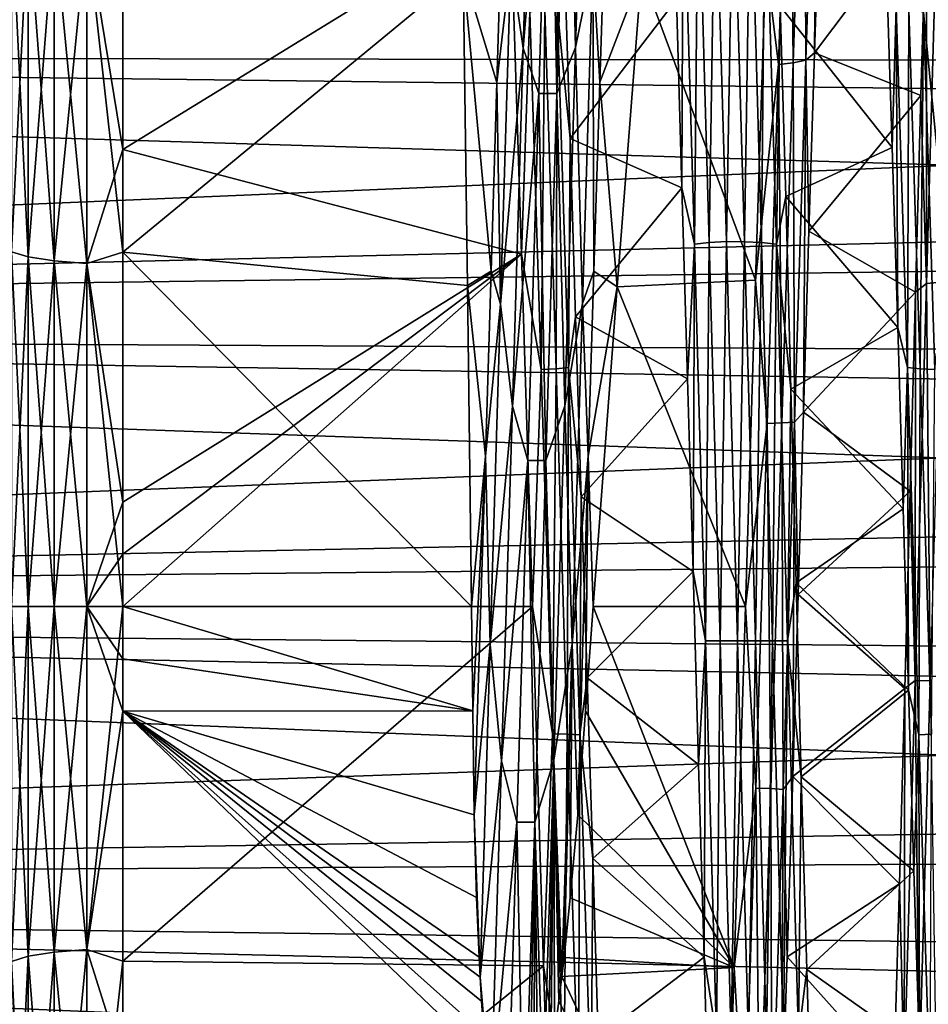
# Model space of a CAD drawing. Header units: metres. Extents: x -95 to 103, y -12 to 12.
# Tile 499 of 520: x 92.56 to 96.43, y -1.69 to 2.5. Entities that reach past the tile are written whole.
import ezdxf

# ---------------------------------------------------------------- set-up
doc = ezdxf.new("R2010")
doc.units = ezdxf.units.M
doc.layers.add('solid_P74500_01', color=7, linetype='CONTINUOUS')

msp = doc.modelspace()

# ---------------------------------------------------------------- linework, layer by layer
at = {"layer": 'solid_P74500_01'}
for points in [[(94.652374, 2.743066, -9.280104), (94.750015, 3.882159, -9.019898), (94.704185, 2.379348, -9.392617)], [(94.704185, 2.379348, -9.392617), (94.750015, 3.882159, -9.019898), (94.818207, 3.729509, -9.095065)], [(94.89476, 3.730192, -9.094782), (94.972954, 3.883574, -9.019236), (94.927132, 2.381139, -9.392142)], [(94.927132, 2.381139, -9.392142), (94.972954, 3.883574, -9.019236), (95.001625, 2.745227, -9.279384)], [(95.854965, 2.316422, -9.06284), (95.839859, 3.773458, -8.523578), (95.903084, 3.784993, -8.549733)], [(95.854965, 2.316422, -9.06284), (95.903084, 3.784993, -8.549733), (95.908348, 2.327393, -9.105783)], [(95.903084, 3.784993, -8.549733), (95.956474, 3.802922, -8.590245), (95.908348, 2.327393, -9.105783)], [(95.908348, 2.327393, -9.105783), (95.956474, 3.802922, -8.590245), (95.945267, 2.35942, -9.151118)], [(95.956474, 3.802922, -8.590245), (95.96965, 3.10392, -8.925652), (95.945267, 2.35942, -9.151118)], [(95.839859, 3.773458, -8.523578), (95.791733, 2.309379, -9.035123), (95.737564, 2.750998, -8.900031)], [(95.854965, 2.316422, -9.06284), (95.791733, 2.309379, -9.035123), (95.839859, 3.773458, -8.523578)], [(94.704185, 2.379348, -9.392617), (94.818207, 3.729509, -9.095065), (94.771378, 2.185186, -9.446885)], [(94.771378, 2.185186, -9.446885), (94.818207, 3.729509, -9.095065), (94.847931, 2.186043, -9.446697)], [(94.818207, 3.729509, -9.095065), (94.89476, 3.730192, -9.094782), (94.847931, 2.186043, -9.446697)], [(94.847931, 2.186043, -9.446697), (94.89476, 3.730192, -9.094782), (94.927132, 2.381139, -9.392142)], [(102.504364, 3.326811, -6.324002), (81, 3.490348, -6.018475), (81, 2.393903, -6.533173)], [(102.504364, 2.921246, 6.521272), (81, 2.351061, 6.548736), (81, 3.450535, 6.041576)], [(92.84594, 2.886165, 8.882703), (93, 1.947662, 9.109618), (93, 3.398683, 8.673379)], [(93, 3.398683, 8.673379), (93, 1.947662, 9.109618), (94.650574, 2.962299, 8.831949)], [(102.504364, 3.326811, -6.324002), (81, 2.393903, -6.533173), (102.504364, 2.74137, -6.598906)], [(95.386444, 3.190849, 9.901807), (95.357498, 2.587242, 10.014889), (95.380226, 1.783837, 10.187838)], [(95.433502, 1.544077, 10.288347), (95.386444, 3.190849, 9.901807), (95.380226, 1.783837, 10.187838)], [(95.449638, 3.204736, 9.944515), (95.386444, 3.190849, 9.901807), (95.433502, 1.544077, 10.288347)], [(95.496696, 1.550857, 10.332744), (95.449638, 3.204736, 9.944515), (95.433502, 1.544077, 10.288347)], [(95.522865, 3.212199, 9.967584), (95.449638, 3.204736, 9.944515), (95.496696, 1.550857, 10.332744)], [(95.569923, 1.554482, 10.356718), (95.522865, 3.212199, 9.967584), (95.496696, 1.550857, 10.332744)], [(95.599434, 3.21213, 9.96754), (95.522865, 3.212199, 9.967584), (95.569923, 1.554482, 10.356718)], [(95.646492, 1.55442, 10.356663), (95.599434, 3.21213, 9.96754), (95.569923, 1.554482, 10.356718)], [(95.67263, 3.204548, 9.94439), (95.599434, 3.21213, 9.96754), (95.646492, 1.55442, 10.356663)], [(95.719688, 1.550692, 10.33259), (95.67263, 3.204548, 9.94439), (95.646492, 1.55442, 10.356663)], [(95.735771, 3.190598, 9.901605), (95.67263, 3.204548, 9.94439), (95.719688, 1.550692, 10.33259)], [(95.782829, 1.543862, 10.288106), (95.735771, 3.190598, 9.901605), (95.719688, 1.550692, 10.33259)], [(95.782829, 1.543862, 10.288106), (95.799332, 2.558036, 10.022444), (95.735771, 3.190598, 9.901605)], [(96.422173, 2.993119, -9.900419), (95.945267, 2.35942, -9.151118), (95.96965, 3.10392, -8.925652)], [(94.448982, 2.706011, -8.913813), (94.616737, 3.028202, -9.155628), (94.592751, 2.232348, -9.312248)], [(94.652374, 2.743066, -9.280104), (94.592751, 2.232348, -9.312248), (94.616737, 3.028202, -9.155628)], [(95.001625, 2.745227, -9.279384), (95.056129, 3.029604, -9.155496), (95.030617, 2.233498, -9.312084)], [(95.030617, 2.233498, -9.312084), (95.056129, 3.029604, -9.155496), (95.208275, 2.697789, -8.916304)], [(96.468819, 3.029935, -9.953009), (96.421761, 1.376751, -10.3112), (96.422173, 2.993119, -9.900419)], [(96.484955, 1.382628, -10.355721), (96.421761, 1.376751, -10.3112), (96.468819, 3.029935, -9.953009)], [(92.595581, 1.489488, -9.404255), (92.524475, 1.511312, -9.542048), (92.524475, 2.98541, -9.188148)], [(92.595581, 1.489488, -9.404255), (92.524475, 2.98541, -9.188148), (92.595581, 2.942299, -9.055466)], [(92.595581, 2.942299, 9.055466), (92.524475, 2.98541, 9.188148), (92.524475, 1.511312, 9.542048)], [(92.84594, 2.886165, -8.882703), (93, 2.980367, -8.825869), (93, 1.51016, -9.192277)], [(93, 1.51016, -9.192277), (93, 2.980367, -8.825869), (94.448982, 2.706011, -8.913813)], [(96.422173, 2.993119, -9.900419), (96.398308, 2.176634, -10.111331), (95.945267, 2.35942, -9.151118)], [(96.421761, 1.376751, -10.3112), (96.398308, 2.176634, -10.111331), (96.422173, 2.993119, -9.900419)], [(92.595581, 2.942299, 9.055466), (92.524475, 1.511312, 9.542048), (92.595581, 1.489488, 9.404255)], [(92.595581, 2.942299, 9.055466), (92.595581, 1.489488, 9.404255), (92.70636, 2.908099, 8.95021)], [(92.595581, 2.942299, -9.055466), (92.70636, 2.908099, -8.95021), (92.70636, 1.472175, -9.294944)], [(92.595581, 1.489488, -9.404255), (92.595581, 2.942299, -9.055466), (92.70636, 1.472175, -9.294944)], [(93, 1.947662, 9.109618), (94.697281, 1.500952, 9.193785), (94.650574, 2.962299, 8.831949)], [(94.733063, 2.532256, 8.974732), (94.650574, 2.962299, 8.831949), (94.697281, 1.500952, 9.193785)], [(96.41024, 2.532216, 8.974701), (96.511482, 1.492736, 9.192268), (96.464874, 2.950324, 8.828574)], [(102.504364, 2.921246, 6.521272), (102.504364, 2.31963, 6.758697), (81, 2.351061, 6.548736)], [(92.595581, 1.489488, 9.404255), (92.70636, 1.472175, 9.294944), (92.70636, 2.908099, 8.95021)], [(92.70636, 2.908099, 8.95021), (92.70636, 1.472175, 9.294944), (92.84594, 2.886165, 8.882703)], [(92.70636, 2.908099, -8.95021), (92.84594, 2.886165, -8.882703), (92.84594, 1.461071, -9.224837)], [(92.70636, 1.472175, -9.294944), (92.70636, 2.908099, -8.95021), (92.84594, 1.461071, -9.224837)], [(92.70636, 1.472175, 9.294944), (92.84594, 1.461071, 9.224837), (92.84594, 2.886165, 8.882703)], [(92.84594, 2.886165, 8.882703), (92.84594, 1.461071, 9.224837), (93, 1.947662, 9.109618)], [(92.84594, 1.461071, -9.224837), (92.84594, 2.886165, -8.882703), (93, 1.51016, -9.192277)], [(102.504364, 2.74137, -6.598906), (81, 2.393903, -6.533173), (102.504364, 2.133471, -6.819748)], [(94.608437, 1.2887, -9.464687), (94.592751, 2.232348, -9.312248), (94.652374, 2.743066, -9.280104)], [(94.608437, 1.2887, -9.464687), (94.652374, 2.743066, -9.280104), (94.704185, 2.379348, -9.392617)], [(94.849678, 2.552081, 9.044903), (94.904129, 1.99464, 9.237735), (94.880684, 2.740667, 9.04389)], [(95.357498, 2.587242, 10.014889), (94.880684, 2.740667, 9.04389), (94.904129, 1.99464, 9.237735)], [(94.927132, 2.381139, -9.392142), (95.001625, 2.745227, -9.279384), (94.957703, 1.291296, -9.464283)], [(94.957703, 1.291296, -9.464283), (95.001625, 2.745227, -9.279384), (95.005074, 1.428923, -9.400903)], [(95.001625, 2.745227, -9.279384), (95.030617, 2.233498, -9.312084), (95.005074, 1.428923, -9.400903)], [(95.208275, 2.697789, -8.916304), (95.737564, 2.750998, -8.900031), (95.694252, 1.390967, -9.211067)], [(95.791733, 2.309379, -9.035123), (95.694252, 1.390967, -9.211067), (95.737564, 2.750998, -8.900031)], [(93, 1.51016, -9.192277), (94.448982, 2.706011, -8.913813), (94.467484, 1.367373, -9.214599)], [(94.448982, 2.706011, -8.913813), (94.592751, 2.232348, -9.312248), (94.568466, 1.428927, -9.401416)], [(94.467484, 1.367373, -9.214599), (94.448982, 2.706011, -8.913813), (94.568466, 1.428927, -9.401416)], [(95.030617, 2.233498, -9.312084), (95.208275, 2.697789, -8.916304), (95.104576, 1.362674, -9.215295)], [(95.104576, 1.362674, -9.215295), (95.208275, 2.697789, -8.916304), (95.694252, 1.390967, -9.211067)], [(95.799332, 2.558036, 10.022444), (96.276299, 1.955464, 9.24612), (96.252373, 2.710321, 9.053017)], [(96.293587, 2.551895, 9.044847), (96.252373, 2.710321, 9.053017), (96.276299, 1.955464, 9.24612)], [(95.380226, 1.783837, 10.187838), (95.357498, 2.587242, 10.014889), (94.904129, 1.99464, 9.237735)], [(94.781181, 1.010071, 9.26863), (94.733063, 2.532256, 8.974732), (94.697281, 1.500952, 9.193785)], [(94.796295, 2.540062, 9.002245), (94.733063, 2.532256, 8.974732), (94.781181, 1.010071, 9.26863)], [(94.796295, 2.540062, 9.002245), (94.781181, 1.010071, 9.26863), (94.844414, 1.01321, 9.29705)], [(94.796295, 2.540062, 9.002245), (94.844414, 1.01321, 9.29705), (94.849678, 2.552081, 9.044903)], [(94.844414, 1.01321, 9.29705), (94.897797, 1.017995, 9.341103), (94.849678, 2.552081, 9.044903)], [(94.849678, 2.552081, 9.044903), (94.897797, 1.017995, 9.341103), (94.904129, 1.99464, 9.237735)], [(95.782829, 1.543862, 10.288106), (95.822746, 1.7465, 10.19431), (95.799332, 2.558036, 10.022444)], [(95.799332, 2.558036, 10.022444), (95.822746, 1.7465, 10.19431), (96.276299, 1.955464, 9.24612)], [(96.293587, 2.551895, 9.044847), (96.276299, 1.955464, 9.24612), (96.299904, 1.188153, 9.374443)], [(96.341705, 1.01782, 9.341017), (96.293587, 2.551895, 9.044847), (96.299904, 1.188153, 9.374443)], [(96.346992, 2.53994, 9.0022), (96.293587, 2.551895, 9.044847), (96.341705, 1.01782, 9.341017)], [(96.395111, 1.013097, 9.296986), (96.346992, 2.53994, 9.0022), (96.341705, 1.01782, 9.341017)], [(96.395111, 1.013097, 9.296986), (96.41024, 2.532216, 8.974701), (96.346992, 2.53994, 9.0022)], [(96.395111, 1.013097, 9.296986), (96.458359, 1.010036, 9.268593), (96.41024, 2.532216, 8.974701)], [(96.41024, 2.532216, 8.974701), (96.458359, 1.010036, 9.268593), (96.511482, 1.492736, 9.192268)], [(102.504364, 2.133471, -6.819748), (81, 2.393903, -6.533173), (81, 1.222882, -6.849323)], [(102.504364, 1.69901, 6.940752), (81, 1.180329, 6.856872), (81, 2.351061, 6.548736)], [(102.504364, 2.31963, 6.758697), (102.504364, 1.69901, 6.940752), (81, 2.351061, 6.548736)], [(94.608437, 1.2887, -9.464687), (94.704185, 2.379348, -9.392617), (94.658356, 0.853048, -9.521794)], [(94.658356, 0.853048, -9.521794), (94.704185, 2.379348, -9.392617), (94.771378, 2.185186, -9.446885)], [(94.847931, 2.186043, -9.446697), (94.927132, 2.381139, -9.392142), (94.881317, 0.855176, -9.521604)], [(94.881317, 0.855176, -9.521604), (94.927132, 2.381139, -9.392142), (94.957703, 1.291296, -9.464283)], [(95.908348, 2.327393, -9.105783), (95.945267, 2.35942, -9.151118), (95.921333, 1.598939, -9.31308)], [(96.398308, 2.176634, -10.111331), (95.921333, 1.598939, -9.31308), (95.945267, 2.35942, -9.151118)], [(95.791733, 2.309379, -9.035123), (95.743614, 0.779841, -9.289658), (95.694252, 1.390967, -9.211067)], [(95.806847, 0.782192, -9.31815), (95.743614, 0.779841, -9.289658), (95.791733, 2.309379, -9.035123)], [(95.806847, 0.782192, -9.31815), (95.791733, 2.309379, -9.035123), (95.854965, 2.316422, -9.06284)], [(95.806847, 0.782192, -9.31815), (95.854965, 2.316422, -9.06284), (95.860229, 0.785895, -9.362301)], [(95.854965, 2.316422, -9.06284), (95.908348, 2.327393, -9.105783), (95.860229, 0.785895, -9.362301)], [(95.860229, 0.785895, -9.362301), (95.908348, 2.327393, -9.105783), (95.898338, 0.828157, -9.412111)], [(95.908348, 2.327393, -9.105783), (95.921333, 1.598939, -9.31308), (95.898338, 0.828157, -9.412111)], [(94.608437, 1.2887, -9.464687), (94.568466, 1.428927, -9.401416), (94.592751, 2.232348, -9.312248)], [(95.005074, 1.428923, -9.400903), (95.030617, 2.233498, -9.312084), (95.104576, 1.362674, -9.215295)], [(94.658356, 0.853048, -9.521794), (94.771378, 2.185186, -9.446885), (94.724548, 0.621607, -9.544602)], [(94.724548, 0.621607, -9.544602), (94.771378, 2.185186, -9.446885), (94.801109, 0.622617, -9.544556)], [(94.771378, 2.185186, -9.446885), (94.847931, 2.186043, -9.446697), (94.801109, 0.622617, -9.544556)], [(94.801109, 0.622617, -9.544556), (94.847931, 2.186043, -9.446697), (94.881317, 0.855176, -9.521604)], [(96.398308, 2.176634, -10.111331), (96.37542, 1.339121, -10.255643), (95.921333, 1.598939, -9.31308)], [(96.421761, 1.376751, -10.3112), (96.37542, 1.339121, -10.255643), (96.398308, 2.176634, -10.111331)], [(102.504364, 2.133471, -6.819748), (81, 1.222882, -6.849323), (102.504364, 1.508094, -6.98472)], [(94.897797, 1.017995, 9.341103), (94.927856, 1.234945, 9.368382), (94.904129, 1.99464, 9.237735)], [(95.380226, 1.783837, 10.187838), (94.904129, 1.99464, 9.237735), (94.927856, 1.234945, 9.368382)], [(92.84594, 1.461071, 9.224837), (93, 0.445116, 9.304859), (93, 1.947662, 9.109618)], [(93, 1.947662, 9.109618), (93, 0.445116, 9.304859), (94.697281, 1.500952, 9.193785)], [(95.822746, 1.7465, 10.19431), (96.299904, 1.188153, 9.374443), (96.276299, 1.955464, 9.24612)], [(95.403915, 0.970098, 10.296354), (95.380226, 1.783837, 10.187838), (94.927856, 1.234945, 9.368382)], [(95.433502, 1.544077, 10.288347), (95.380226, 1.783837, 10.187838), (95.403915, 0.970098, 10.296354)], [(95.782829, 1.543862, 10.288106), (95.845116, 0.92605, 10.300358), (95.822746, 1.7465, 10.19431)], [(95.822746, 1.7465, 10.19431), (95.845116, 0.92605, 10.300358), (96.299904, 1.188153, 9.374443)], [(102.504364, 1.69901, 6.940752), (102.504364, 1.064471, 7.065944), (81, 1.180329, 6.856872)], [(96.37542, 1.339121, -10.255643), (95.898338, 0.828157, -9.412111), (95.921333, 1.598939, -9.31308)], [(95.569923, 1.554482, 10.356718), (95.496696, 1.550857, 10.332744), (95.543755, -0.14608, 10.44209)], [(95.616989, -0.146394, 10.466323), (95.569923, 1.554482, 10.356718), (95.543755, -0.14608, 10.44209)], [(95.646492, 1.55442, 10.356663), (95.569923, 1.554482, 10.356718), (95.616989, -0.146394, 10.466323)], [(95.69355, -0.146446, 10.466258), (95.646492, 1.55442, 10.356663), (95.616989, -0.146394, 10.466323)], [(95.719688, 1.550692, 10.33259), (95.646492, 1.55442, 10.356663), (95.69355, -0.146446, 10.466258)], [(92.595581, 0, -9.521481), (92.524475, 0, -9.660992), (92.524475, 1.511312, -9.542048)], [(92.595581, 1.489488, -9.404255), (92.595581, 0, -9.521481), (92.524475, 1.511312, -9.542048)], [(92.595581, 1.489488, 9.404255), (92.524475, 1.511312, 9.542048), (92.524475, 0, 9.660992)], [(92.84594, 1.461071, -9.224837), (93, 1.51016, -9.192277), (93, 0, -9.3155)], [(93, 1.51016, -9.192277), (94.467484, 1.367373, -9.214599), (94.48394, 0, -9.3155)], [(93, 1.51016, -9.192277), (94.48394, 0, -9.3155), (93, 0, -9.3155)], [(95.433502, 1.544077, 10.288347), (95.403915, 0.970098, 10.296354), (95.428123, 0.150132, 10.340591)], [(95.48056, -0.145566, 10.397204), (95.433502, 1.544077, 10.288347), (95.428123, 0.150132, 10.340591)], [(95.496696, 1.550857, 10.332744), (95.433502, 1.544077, 10.288347), (95.48056, -0.145566, 10.397204)], [(95.543755, -0.14608, 10.44209), (95.496696, 1.550857, 10.332744), (95.48056, -0.145566, 10.397204)], [(95.766754, -0.146219, 10.441912), (95.719688, 1.550692, 10.33259), (95.69355, -0.146446, 10.466258)], [(95.782829, 1.543862, 10.288106), (95.719688, 1.550692, 10.33259), (95.766754, -0.146219, 10.441912)], [(95.829887, -0.145739, 10.396933), (95.782829, 1.543862, 10.288106), (95.766754, -0.146219, 10.441912)], [(95.829887, -0.145739, 10.396933), (95.845116, 0.92605, 10.300358), (95.782829, 1.543862, 10.288106)], [(102.504364, 1.508094, -6.98472), (81, 1.222882, -6.849323), (102.504364, 0.870361, -7.092471)], [(92.595581, 1.489488, 9.404255), (92.524475, 0, 9.660992), (92.595581, 0, 9.521481)], [(92.595581, 1.489488, -9.404255), (92.70636, 1.472175, -9.294944), (92.70636, 0, -9.410807)], [(92.595581, 1.489488, -9.404255), (92.70636, 0, -9.410807), (92.595581, 0, -9.521481)], [(92.595581, 1.489488, 9.404255), (92.595581, 0, 9.521481), (92.70636, 1.472175, 9.294944)], [(92.595581, 0, 9.521481), (92.70636, 0, 9.410807), (92.70636, 1.472175, 9.294944)], [(92.70636, 1.472175, 9.294944), (92.70636, 0, 9.410807), (92.84594, 1.461071, 9.224837)], [(92.70636, 1.472175, -9.294944), (92.84594, 1.461071, -9.224837), (92.84594, 0, -9.339827)], [(92.70636, 1.472175, -9.294944), (92.84594, 0, -9.339827), (92.70636, 0, -9.410807)], [(93, 0.000003, 9.3155), (94.744011, 0.000003, 9.3155), (94.697281, 1.500952, 9.193785)], [(93, 0.222621, 9.31284), (93, 0.000003, 9.3155), (94.697281, 1.500952, 9.193785)], [(93, 0.445116, 9.304859), (93, 0.222621, 9.31284), (94.697281, 1.500952, 9.193785)], [(94.781181, 1.010071, 9.26863), (94.697281, 1.500952, 9.193785), (94.744011, 0.000003, 9.3155)], [(92.70636, 0, 9.410807), (92.84594, 0, 9.339827), (92.84594, 1.461071, 9.224837)], [(92.84594, 0, -9.339827), (92.84594, 1.461071, -9.224837), (93, 0, -9.3155)], [(92.84594, 1.461071, 9.224837), (92.84594, 0, 9.339827), (93, 0.445116, 9.304859)], [(94.467484, 1.367373, -9.214599), (94.568466, 1.428927, -9.401416), (94.544235, 0.640592, -9.422649)], [(94.608437, 1.2887, -9.464687), (94.544235, 0.640592, -9.422649), (94.568466, 1.428927, -9.401416)], [(94.957703, 1.291296, -9.464283), (95.005074, 1.428923, -9.400903), (94.980904, 0.640383, -9.420997)], [(94.980904, 0.640383, -9.420997), (95.005074, 1.428923, -9.400903), (95.104576, 1.362674, -9.215295)], [(95.104576, 1.362674, -9.215295), (95.694252, 1.390967, -9.211067), (95.650978, 0.000004, -9.3155)], [(95.743614, 0.779841, -9.289658), (95.650978, 0.000004, -9.3155), (95.694252, 1.390967, -9.211067)], [(94.48394, 0, -9.3155), (94.467484, 1.367373, -9.214599), (94.544235, 0.640592, -9.422649)], [(94.980904, 0.640383, -9.420997), (95.104576, 1.362674, -9.215295), (95.002792, 0.000002, -9.3155)], [(95.002792, 0.000002, -9.3155), (95.104576, 1.362674, -9.215295), (95.650978, 0.000004, -9.3155)], [(96.421761, 1.376751, -10.3112), (96.374702, -0.314875, -10.392727), (96.37542, 1.339121, -10.255643)], [(96.437897, -0.316303, -10.43759), (96.374702, -0.314875, -10.392727), (96.421761, 1.376751, -10.3112)], [(96.484955, 1.382628, -10.355721), (96.437897, -0.316303, -10.43759), (96.421761, 1.376751, -10.3112)], [(96.37542, 1.339121, -10.255643), (96.352859, 0.492204, -10.330422), (95.898338, 0.828157, -9.412111)], [(96.374702, -0.314875, -10.392727), (96.352859, 0.492204, -10.330422), (96.37542, 1.339121, -10.255643)], [(94.564499, -0.161267, -9.430278), (94.544235, 0.640592, -9.422649), (94.608437, 1.2887, -9.464687)], [(94.564499, -0.161267, -9.430278), (94.608437, 1.2887, -9.464687), (94.658356, 0.853048, -9.521794)], [(94.881317, 0.855176, -9.521604), (94.957703, 1.291296, -9.464283), (94.91378, -0.158299, -9.430298)], [(94.91378, -0.158299, -9.430298), (94.957703, 1.291296, -9.464283), (94.980904, 0.640383, -9.420997)], [(102.504364, 0.870361, -7.092471), (81, 1.222882, -6.849323), (81, 0.021174, -6.957525)], [(94.897797, 1.017995, 9.341103), (94.952019, 0.467485, 9.436506), (94.927856, 1.234945, 9.368382)], [(95.403915, 0.970098, 10.296354), (94.927856, 1.234945, 9.368382), (94.952019, 0.467485, 9.436506)], [(102.504364, 0.421212, 7.133249), (81, -0.021174, 6.957525), (81, 1.180329, 6.856872)], [(102.504364, 1.064471, 7.065944), (102.504364, 0.421212, 7.133249), (81, 1.180329, 6.856872)], [(95.845116, 0.92605, 10.300358), (96.322975, 0.416405, 9.43889), (96.299904, 1.188153, 9.374443)], [(96.341705, 1.01782, 9.341017), (96.299904, 1.188153, 9.374443), (96.322975, 0.416405, 9.43889)], [(94.829308, -0.54183, 9.303111), (94.781181, 1.010071, 9.26863), (94.744011, 0.000003, 9.3155)], [(94.844414, 1.01321, 9.29705), (94.781181, 1.010071, 9.26863), (94.829308, -0.54183, 9.303111)], [(94.844414, 1.01321, 9.29705), (94.829308, -0.54183, 9.303111), (94.89254, -0.54345, 9.331644)], [(94.844414, 1.01321, 9.29705), (94.89254, -0.54345, 9.331644), (94.897797, 1.017995, 9.341103)], [(94.89254, -0.54345, 9.331644), (94.945923, -0.546039, 9.375858), (94.897797, 1.017995, 9.341103)], [(94.897797, 1.017995, 9.341103), (94.945923, -0.546039, 9.375858), (94.952019, 0.467485, 9.436506)], [(96.341705, 1.01782, 9.341017), (96.322975, 0.416405, 9.43889), (96.345573, -0.355796, 9.441117)], [(96.389824, -0.546198, 9.375744), (96.341705, 1.01782, 9.341017), (96.345573, -0.355796, 9.441117)], [(96.395111, 1.013097, 9.296986), (96.341705, 1.01782, 9.341017), (96.389824, -0.546198, 9.375744)], [(96.443237, -0.543551, 9.331562), (96.395111, 1.013097, 9.296986), (96.389824, -0.546198, 9.375744)], [(96.443237, -0.543551, 9.331562), (96.458359, 1.010036, 9.268593), (96.395111, 1.013097, 9.296986)], [(95.428123, 0.150132, 10.340591), (95.403915, 0.970098, 10.296354), (94.952019, 0.467485, 9.436506)], [(95.829887, -0.145739, 10.396933), (95.86692, 0.100603, 10.341127), (95.845116, 0.92605, 10.300358)], [(95.845116, 0.92605, 10.300358), (95.86692, 0.100603, 10.341127), (96.322975, 0.416405, 9.43889)], [(102.504364, 0.870361, -7.092471), (81, 0.021174, -6.957525), (102.504364, 0.225498, -7.142116)], [(94.564499, -0.161267, -9.430278), (94.658356, 0.853048, -9.521794), (94.612534, -0.657172, -9.413298)], [(94.612534, -0.657172, -9.413298), (94.658356, 0.853048, -9.521794), (94.724548, 0.621607, -9.544602)], [(94.801109, 0.622617, -9.544556), (94.881317, 0.855176, -9.521604), (94.835495, -0.654768, -9.413482)], [(94.835495, -0.654768, -9.413482), (94.881317, 0.855176, -9.521604), (94.91378, -0.158299, -9.430298)], [(95.860229, 0.785895, -9.362301), (95.898338, 0.828157, -9.412111), (95.875717, 0.051615, -9.448102)], [(96.352859, 0.492204, -10.330422), (95.875717, 0.051615, -9.448102), (95.898338, 0.828157, -9.412111)], [(95.743614, 0.779841, -9.289658), (95.695488, -0.772905, -9.286277), (95.650978, 0.000004, -9.3155)], [(95.75872, -0.775316, -9.314753), (95.695488, -0.772905, -9.286277), (95.743614, 0.779841, -9.289658)], [(95.75872, -0.775316, -9.314753), (95.743614, 0.779841, -9.289658), (95.806847, 0.782192, -9.31815)], [(95.75872, -0.775316, -9.314753), (95.806847, 0.782192, -9.31815), (95.812103, -0.778991, -9.358887)], [(95.806847, 0.782192, -9.31815), (95.860229, 0.785895, -9.362301), (95.812103, -0.778991, -9.358887)], [(95.812103, -0.778991, -9.358887), (95.860229, 0.785895, -9.362301), (95.852577, -0.724013, -9.420033)], [(95.860229, 0.785895, -9.362301), (95.875717, 0.051615, -9.448102), (95.852577, -0.724013, -9.420033)], [(94.489952, -0.443634, -9.304931), (94.48394, 0, -9.3155), (94.544235, 0.640592, -9.422649)], [(94.489952, -0.443634, -9.304931), (94.544235, 0.640592, -9.422649), (94.496254, -0.886792, -9.273194)], [(94.564499, -0.161267, -9.430278), (94.496254, -0.886792, -9.273194), (94.544235, 0.640592, -9.422649)], [(94.91378, -0.158299, -9.430298), (94.980904, 0.640383, -9.420997), (94.936661, -0.886744, -9.273199)], [(94.980904, 0.640383, -9.420997), (94.970428, -0.444949, -9.304868), (94.936661, -0.886744, -9.273199)], [(94.980904, 0.640383, -9.420997), (95.002792, 0.000002, -9.3155), (94.970428, -0.444949, -9.304868)], [(94.612534, -0.657172, -9.413298), (94.724548, 0.621607, -9.544602), (94.677719, -0.918904, -9.394466)], [(94.677719, -0.918904, -9.394466), (94.724548, 0.621607, -9.544602), (94.75428, -0.917771, -9.394605)], [(94.724548, 0.621607, -9.544602), (94.801109, 0.622617, -9.544556), (94.75428, -0.917771, -9.394605)], [(94.75428, -0.917771, -9.394605), (94.801109, 0.622617, -9.544556), (94.835495, -0.654768, -9.413482)], [(94.945923, -0.546039, 9.375858), (94.976578, -0.303062, 9.442971), (94.952019, 0.467485, 9.436506)], [(95.428123, 0.150132, 10.340591), (94.952019, 0.467485, 9.436506), (94.976578, -0.303062, 9.442971)], [(96.352859, 0.492204, -10.330422), (96.329994, -0.349352, -10.335109), (95.875717, 0.051615, -9.448102)], [(96.374702, -0.314875, -10.392727), (96.329994, -0.349352, -10.335109), (96.352859, 0.492204, -10.330422)], [(102.504364, 0.421212, 7.133249), (102.504364, -0.225498, 7.142116), (81, -0.021174, 6.957525)], [(92.84594, 0, 9.339827), (93, 0.222621, 9.31284), (93, 0.445116, 9.304859)], [(95.86692, 0.100603, 10.341127), (96.345573, -0.355796, 9.441117), (96.322975, 0.416405, 9.43889)], [(102.504364, 0.225498, -7.142116), (81, 0.021174, -6.957525), (102.504364, -0.421212, -7.133249)], [(92.84594, 0, 9.339827), (93, 0.000003, 9.3155), (93, 0.222621, 9.31284)], [(95.451874, -0.672863, 10.319232), (95.428123, 0.150132, 10.340591), (94.976578, -0.303062, 9.442971)], [(95.48056, -0.145566, 10.397204), (95.428123, 0.150132, 10.340591), (95.451874, -0.672863, 10.319232)], [(95.829887, -0.145739, 10.396933), (95.889214, -0.725437, 10.315641), (95.86692, 0.100603, 10.341127)], [(95.86692, 0.100603, 10.341127), (95.889214, -0.725437, 10.315641), (96.345573, -0.355796, 9.441117)], [(96.329994, -0.349352, -10.335109), (95.852577, -0.724013, -9.420033), (95.875717, 0.051615, -9.448102)], [(102.504364, -0.421212, -7.133249), (81, 0.021174, -6.957525), (81, -1.180329, -6.856872)], [(92.595581, -1.489488, -9.404255), (92.524475, 0, -9.660992), (92.595581, 0, -9.521481)], [(92.70636, -1.472175, -9.294944), (92.595581, 0, -9.521481), (92.70636, 0, -9.410807)], [(92.70636, -1.472175, -9.294944), (92.595581, -1.489488, -9.404255), (92.595581, 0, -9.521481)], [(92.84594, -1.461071, 9.224837), (93, -1.510159, 9.192277), (93, 0.000003, 9.3155)], [(92.84594, -1.461071, 9.224837), (93, 0.000003, 9.3155), (92.84594, 0, 9.339827)], [(92.84594, 0, -9.339827), (93, 0, -9.3155), (93, -0.222621, -9.31284)], [(93, -1.510159, 9.192277), (94.791595, -1.529675, 9.18905), (94.744011, 0.000003, 9.3155)], [(93, 0.000003, 9.3155), (93, -1.510159, 9.192277), (94.744011, 0.000003, 9.3155)], [(93, 0, -9.3155), (94.48394, 0, -9.3155), (94.489952, -0.443634, -9.304931)], [(93, -0.222621, -9.31284), (93, 0, -9.3155), (94.489952, -0.443634, -9.304931)], [(94.829308, -0.54183, 9.303111), (94.744011, 0.000003, 9.3155), (94.791595, -1.529675, 9.18905)], [(94.970428, -0.444949, -9.304868), (95.002792, 0.000002, -9.3155), (95.603165, -1.537409, -9.187759)], [(95.002792, 0.000002, -9.3155), (95.650978, 0.000004, -9.3155), (95.603165, -1.537409, -9.187759)], [(95.695488, -0.772905, -9.286277), (95.603165, -1.537409, -9.187759), (95.650978, 0.000004, -9.3155)], [(102.504364, -0.870361, 7.092471), (81, -1.222882, 6.849323), (81, -0.021174, 6.957525)], [(102.504364, -0.225498, 7.142116), (102.504364, -0.870361, 7.092471), (81, -0.021174, 6.957525)], [(92.595581, -1.489488, -9.404255), (92.524475, -1.511312, -9.542048), (92.524475, 0, -9.660992)], [(92.524475, -1.511312, 9.542048), (92.595581, 0, 9.521481), (92.524475, 0, 9.660992)], [(92.595581, -1.489488, 9.404255), (92.595581, 0, 9.521481), (92.524475, -1.511312, 9.542048)], [(92.595581, -1.489488, 9.404255), (92.70636, 0, 9.410807), (92.595581, 0, 9.521481)], [(92.70636, -1.472175, 9.294944), (92.70636, 0, 9.410807), (92.595581, -1.489488, 9.404255)], [(92.70636, -1.472175, 9.294944), (92.84594, 0, 9.339827), (92.70636, 0, 9.410807)], [(92.84594, -1.461071, 9.224837), (92.84594, 0, 9.339827), (92.70636, -1.472175, 9.294944)], [(92.84594, -1.461071, -9.224837), (92.70636, 0, -9.410807), (92.84594, 0, -9.339827)], [(92.84594, -1.461071, -9.224837), (92.70636, -1.472175, -9.294944), (92.70636, 0, -9.410807)], [(92.84594, 0, -9.339827), (93, -0.222621, -9.31284), (93, -0.445116, -9.304859)], [(92.84594, -1.461071, -9.224837), (92.84594, 0, -9.339827), (93, -0.445116, -9.304859)], [(94.564499, -0.161267, -9.430278), (94.520752, -1.57886, -9.180727), (94.496254, -0.886792, -9.273194)], [(94.564499, -0.161267, -9.430278), (94.612534, -0.657172, -9.413298), (94.520752, -1.57886, -9.180727)], [(94.835495, -0.654768, -9.413482), (94.91378, -0.158299, -9.430298), (94.869247, -1.575601, -9.181287)], [(94.91378, -0.158299, -9.430298), (94.878418, -1.495091, -9.19474), (94.869247, -1.575601, -9.181287)], [(94.91378, -0.158299, -9.430298), (94.904427, -1.241255, -9.232433), (94.878418, -1.495091, -9.19474)], [(94.91378, -0.158299, -9.430298), (94.936661, -0.886744, -9.273199), (94.904427, -1.241255, -9.232433)], [(95.48056, -0.145566, 10.397204), (95.451874, -0.672863, 10.319232), (95.474945, -1.493799, 10.232132)], [(95.527618, -1.832674, 10.233806), (95.48056, -0.145566, 10.397204), (95.474945, -1.493799, 10.232132)], [(95.543755, -0.14608, 10.44209), (95.48056, -0.145566, 10.397204), (95.527618, -1.832674, 10.233806)], [(95.59082, -1.840475, 10.278003), (95.543755, -0.14608, 10.44209), (95.527618, -1.832674, 10.233806)], [(95.616989, -0.146394, 10.466323), (95.543755, -0.14608, 10.44209), (95.59082, -1.840475, 10.278003)], [(95.664047, -1.844723, 10.301859), (95.616989, -0.146394, 10.466323), (95.59082, -1.840475, 10.278003)], [(95.69355, -0.146446, 10.466258), (95.616989, -0.146394, 10.466323), (95.664047, -1.844723, 10.301859)], [(95.740608, -1.844764, 10.301786), (95.69355, -0.146446, 10.466258), (95.664047, -1.844723, 10.301859)], [(95.766754, -0.146219, 10.441912), (95.69355, -0.146446, 10.466258), (95.740608, -1.844764, 10.301786)], [(95.813812, -1.840583, 10.277805), (95.766754, -0.146219, 10.441912), (95.740608, -1.844764, 10.301786)], [(95.829887, -0.145739, 10.396933), (95.766754, -0.146219, 10.441912), (95.813812, -1.840583, 10.277805)], [(95.876945, -1.832801, 10.233509), (95.829887, -0.145739, 10.396933), (95.813812, -1.840583, 10.277805)], [(95.876945, -1.832801, 10.233509), (95.889214, -0.725437, 10.315641), (95.829887, -0.145739, 10.396933)], [(93, -0.445116, -9.304859), (93, -0.222621, -9.31284), (94.489952, -0.443634, -9.304931)], [(94.945923, -0.546039, 9.375858), (95.000771, -1.073018, 9.386807), (94.976578, -0.303062, 9.442971)], [(95.451874, -0.672863, 10.319232), (94.976578, -0.303062, 9.442971), (95.000771, -1.073018, 9.386807)], [(96.374702, -0.314875, -10.392727), (96.327637, -1.999317, -10.203003), (96.329994, -0.349352, -10.335109)], [(96.390839, -2.008018, -10.247034), (96.327637, -1.999317, -10.203003), (96.374702, -0.314875, -10.392727)], [(96.437897, -0.316303, -10.43759), (96.390839, -2.008018, -10.247034), (96.374702, -0.314875, -10.392727)], [(96.464066, -2.01268, -10.270813), (96.390839, -2.008018, -10.247034), (96.437897, -0.316303, -10.43759)], [(96.329994, -0.349352, -10.335109), (96.307007, -1.18074, -10.272889), (95.852577, -0.724013, -9.420033)], [(95.889214, -0.725437, 10.315641), (96.368538, -1.12494, 9.380742), (96.345573, -0.355796, 9.441117)], [(96.327637, -1.999317, -10.203003), (96.307007, -1.18074, -10.272889), (96.329994, -0.349352, -10.335109)], [(96.389824, -0.546198, 9.375744), (96.345573, -0.355796, 9.441117), (96.368538, -1.12494, 9.380742)], [(102.504364, -0.421212, -7.133249), (81, -1.180329, -6.856872), (102.504364, -1.064471, -7.065944)], [(92.84594, -1.461071, -9.224837), (93, -0.445116, -9.304859), (93, -1.947662, -9.109618)], [(93, -0.445116, -9.304859), (94.489952, -0.443634, -9.304931), (94.496254, -0.886792, -9.273194)], [(93, -0.445116, -9.304859), (94.496254, -0.886792, -9.273194), (94.506279, -1.239715, -9.23264)], [(93, -0.445116, -9.304859), (94.536697, -1.820399, -9.135901), (94.545837, -1.926306, -9.114159)], [(93, -1.947662, -9.109618), (93, -0.445116, -9.304859), (94.545837, -1.926306, -9.114159)], [(93, -0.445116, -9.304859), (94.526764, -1.680626, -9.162643), (94.536697, -1.820399, -9.135901)], [(93, -0.445116, -9.304859), (94.520752, -1.57886, -9.180727), (94.526764, -1.680626, -9.162643)], [(93, -0.445116, -9.304859), (94.516388, -1.493762, -9.194956), (94.520752, -1.57886, -9.180727)], [(93, -0.445116, -9.304859), (94.506279, -1.239715, -9.23264), (94.516388, -1.493762, -9.194956)], [(94.936661, -0.886744, -9.273199), (94.970428, -0.444949, -9.304868), (95.603165, -1.537409, -9.187759)], [(94.877426, -2.079785, 9.084027), (94.829308, -0.54183, 9.303111), (94.791595, -1.529675, 9.18905)], [(94.89254, -0.54345, 9.331644), (94.829308, -0.54183, 9.303111), (94.877426, -2.079785, 9.084027)], [(94.89254, -0.54345, 9.331644), (94.877426, -2.079785, 9.084027), (94.940659, -2.086122, 9.111895)], [(94.89254, -0.54345, 9.331644), (94.940659, -2.086122, 9.111895), (94.945923, -0.546039, 9.375858)], [(96.443237, -0.543551, 9.331562), (96.389824, -0.546198, 9.375744), (96.43795, -2.096158, 9.154927)], [(94.940659, -2.086122, 9.111895), (94.994041, -2.09602, 9.155066), (94.945923, -0.546039, 9.375858)], [(94.945923, -0.546039, 9.375858), (94.994041, -2.09602, 9.155066), (95.000771, -1.073018, 9.386807)], [(96.389824, -0.546198, 9.375744), (96.368538, -1.12494, 9.380742), (96.39238, -1.885259, 9.257713)], [(96.43795, -2.096158, 9.154927), (96.389824, -0.546198, 9.375744), (96.39238, -1.885259, 9.257713)], [(94.612534, -0.657172, -9.413298), (94.566711, -2.111802, -9.072972), (94.520752, -1.57886, -9.180727)], [(94.612534, -0.657172, -9.413298), (94.677719, -0.918904, -9.394466), (94.566711, -2.111802, -9.072972)], [(94.75428, -0.917771, -9.394605), (94.835495, -0.654768, -9.413482), (94.789719, -2.109389, -9.073534)], [(94.835495, -0.654768, -9.413482), (94.809624, -2.001109, -9.098027), (94.789719, -2.109389, -9.073534)], [(94.835495, -0.654768, -9.413482), (94.822319, -1.923461, -9.114759), (94.809624, -2.001109, -9.098027)], [(94.835495, -0.654768, -9.413482), (94.837898, -1.81907, -9.136166), (94.822319, -1.923461, -9.114759)], [(94.835495, -0.654768, -9.413482), (94.869247, -1.575601, -9.181287), (94.85643, -1.680804, -9.162611)], [(94.835495, -0.654768, -9.413482), (94.85643, -1.680804, -9.162611), (94.837898, -1.81907, -9.136166)], [(95.474945, -1.493799, 10.232132), (95.451874, -0.672863, 10.319232), (95.000771, -1.073018, 9.386807)], [(95.812103, -0.778991, -9.358887), (95.852577, -0.724013, -9.420033), (95.828812, -1.492123, -9.328813)], [(96.307007, -1.18074, -10.272889), (95.828812, -1.492123, -9.328813), (95.852577, -0.724013, -9.420033)], [(95.876945, -1.832801, 10.233509), (95.912239, -1.546376, 10.224331), (95.889214, -0.725437, 10.315641)], [(95.889214, -0.725437, 10.315641), (95.912239, -1.546376, 10.224331), (96.368538, -1.12494, 9.380742)], [(95.695488, -0.772905, -9.286277), (95.647369, -2.305079, -9.030398), (95.603165, -1.537409, -9.187759)], [(95.710602, -2.312188, -9.058083), (95.647369, -2.305079, -9.030398), (95.695488, -0.772905, -9.286277)], [(95.710602, -2.312188, -9.058083), (95.695488, -0.772905, -9.286277), (95.75872, -0.775316, -9.314753)], [(95.710602, -2.312188, -9.058083), (95.75872, -0.775316, -9.314753), (95.763985, -2.323144, -9.101001)], [(95.75872, -0.775316, -9.314753), (95.812103, -0.778991, -9.358887), (95.763985, -2.323144, -9.101001)], [(95.763985, -2.323144, -9.101001), (95.812103, -0.778991, -9.358887), (95.804749, -2.249462, -9.176121)], [(95.812103, -0.778991, -9.358887), (95.828812, -1.492123, -9.328813), (95.804749, -2.249462, -9.176121)], [(102.504364, -0.870361, 7.092471), (102.504364, -1.508094, 6.98472), (81, -1.222882, 6.849323)], [(94.506279, -1.239715, -9.23264), (94.496254, -0.886792, -9.273194), (94.520752, -1.57886, -9.180727)], [(94.677719, -0.918904, -9.394466), (94.633316, -2.400117, -9.000998), (94.566711, -2.111802, -9.072972)], [(94.677719, -0.918904, -9.394466), (94.707886, -2.393573, -9.002741), (94.633316, -2.400117, -9.000998)], [(94.677719, -0.918904, -9.394466), (94.75428, -0.917771, -9.394605), (94.707886, -2.393573, -9.002741)], [(94.75428, -0.917771, -9.394605), (94.72802, -2.34806, -9.014719), (94.707886, -2.393573, -9.002741)], [(94.75428, -0.917771, -9.394605), (94.749466, -2.281599, -9.031769), (94.72802, -2.34806, -9.014719)], [(94.75428, -0.917771, -9.394605), (94.767982, -2.210154, -9.049517), (94.749466, -2.281599, -9.031769)], [(94.75428, -0.917771, -9.394605), (94.789719, -2.109389, -9.073534), (94.767982, -2.210154, -9.049517)], [(94.904427, -1.241255, -9.232433), (94.936661, -0.886744, -9.273199), (95.603165, -1.537409, -9.187759)], [(102.504364, -1.064471, -7.065944), (81, -1.180329, -6.856872), (102.504364, -1.69901, -6.940752)], [(94.994041, -2.09602, 9.155066), (95.024094, -1.837468, 9.267276), (95.000771, -1.073018, 9.386807)], [(95.474945, -1.493799, 10.232132), (95.000771, -1.073018, 9.386807), (95.024094, -1.837468, 9.267276)], [(95.912239, -1.546376, 10.224331), (96.39238, -1.885259, 9.257713), (96.368538, -1.12494, 9.380742)], [(102.504364, -1.69901, -6.940752), (81, -1.180329, -6.856872), (81, -2.351061, -6.548736)], [(96.307007, -1.18074, -10.272889), (96.283791, -2.000089, -10.145719), (95.828812, -1.492123, -9.328813)], [(96.327637, -1.999317, -10.203003), (96.283791, -2.000089, -10.145719), (96.307007, -1.18074, -10.272889)], [(102.504364, -2.133471, 6.819748), (81, -2.393903, 6.533173), (81, -1.222882, 6.849323)], [(102.504364, -1.508094, 6.98472), (102.504364, -2.133471, 6.819748), (81, -1.222882, 6.849323)], [(94.506279, -1.239715, -9.23264), (94.520752, -1.57886, -9.180727), (94.516388, -1.493762, -9.194956)], [(94.878418, -1.495091, -9.19474), (94.904427, -1.241255, -9.232433), (95.603165, -1.537409, -9.187759)], [(92.84594, -1.461071, 9.224837), (92.70636, -1.472175, 9.294944), (92.70636, -2.908099, 8.95021)], [(92.84594, -2.886165, 8.882703), (92.84594, -1.461071, 9.224837), (92.70636, -2.908099, 8.95021)], [(92.84594, -1.461071, -9.224837), (92.84594, -2.886165, -8.882703), (92.70636, -1.472175, -9.294944)], [(92.84594, -1.461071, -9.224837), (93, -1.947662, -9.109618), (92.84594, -2.886165, -8.882703)], [(92.84594, -2.886165, 8.882703), (93, -1.510159, 9.192277), (92.84594, -1.461071, 9.224837)], [(92.595581, -1.489488, 9.404255), (92.524475, -1.511312, 9.542048), (92.524475, -2.98541, 9.188148)], [(92.595581, -2.942299, 9.055466), (92.595581, -1.489488, 9.404255), (92.524475, -2.98541, 9.188148)], [(92.595581, -1.489488, -9.404255), (92.595581, -2.942299, -9.055466), (92.524475, -1.511312, -9.542048)], [(92.70636, -1.472175, 9.294944), (92.595581, -1.489488, 9.404255), (92.595581, -2.942299, 9.055466)], [(92.70636, -2.908099, 8.95021), (92.70636, -1.472175, 9.294944), (92.595581, -2.942299, 9.055466)], [(92.70636, -1.472175, -9.294944), (92.70636, -2.908099, -8.95021), (92.595581, -1.489488, -9.404255)], [(92.70636, -2.908099, -8.95021), (92.595581, -2.942299, -9.055466), (92.595581, -1.489488, -9.404255)], [(92.84594, -2.886165, -8.882703), (92.70636, -2.908099, -8.95021), (92.70636, -1.472175, -9.294944)], [(94.869247, -1.575601, -9.181287), (94.878418, -1.495091, -9.19474), (95.603165, -1.537409, -9.187759)], [(95.497665, -2.306387, 10.080442), (95.474945, -1.493799, 10.232132), (95.024094, -1.837468, 9.267276)], [(95.527618, -1.832674, 10.233806), (95.474945, -1.493799, 10.232132), (95.497665, -2.306387, 10.080442)], [(96.283791, -2.000089, -10.145719), (95.804749, -2.249462, -9.176121), (95.828812, -1.492123, -9.328813)], [(92.595581, -2.942299, -9.055466), (92.524475, -2.98541, -9.188148), (92.524475, -1.511312, -9.542048)], [(92.84594, -2.886165, 8.882703), (93, -2.980367, 8.825869), (93, -1.510159, 9.192277)], [(93, -1.510159, 9.192277), (93, -2.980367, 8.825869), (94.791595, -1.529675, 9.18905)], [(93, -2.980367, 8.825869), (94.839287, -3.020208, 8.812314), (94.791595, -1.529675, 9.18905)], [(94.877426, -2.079785, 9.084027), (94.791595, -1.529675, 9.18905), (94.839287, -3.020208, 8.812314)], [(94.869247, -1.575601, -9.181287), (95.603165, -1.537409, -9.187759), (95.555168, -3.036711, -8.806641)], [(95.647369, -2.305079, -9.030398), (95.555168, -3.036711, -8.806641), (95.603165, -1.537409, -9.187759)], [(95.876945, -1.832801, 10.233509), (95.935623, -2.356883, 10.068797), (95.912239, -1.546376, 10.224331)], [(95.912239, -1.546376, 10.224331), (95.935623, -2.356883, 10.068797), (96.39238, -1.885259, 9.257713)], [(94.520752, -1.57886, -9.180727), (94.566711, -2.111802, -9.072972), (94.526764, -1.680626, -9.162643)], [(94.85643, -1.680804, -9.162611), (94.869247, -1.575601, -9.181287), (95.555168, -3.036711, -8.806641)], [(94.526764, -1.680626, -9.162643), (94.566711, -2.111802, -9.072972), (94.536697, -1.820399, -9.135901)], [(94.837898, -1.81907, -9.136166), (94.85643, -1.680804, -9.162611), (95.555168, -3.036711, -8.806641)]]:
    msp.add_3dface(points, dxfattribs=at)

doc.saveas('drawing.dxf')
